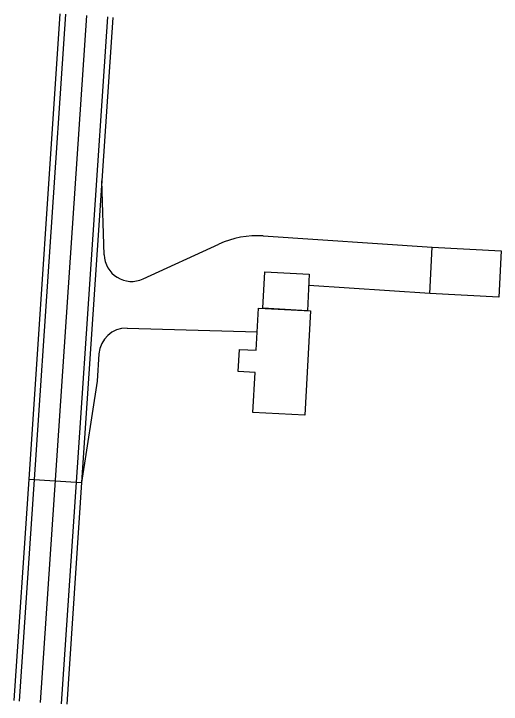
# Model space of a CAD drawing. Extents: x 1815539 to 1947826, y 273303 to 993194.
# Drawn here: x 1842144.7 to 1842411.3, y 273303.3 to 273680.8 of the extents above; entities that cross this region are included whole.
import ezdxf

# ---------------------------------------------------------------- set-up
doc = ezdxf.new("R2010")
doc.units = 0
for name, color, linetype in [('BD_X_Building', 7, 'Continuous'), ('GE_P_Alignment', 7, 'Continuous'), ('PM_P_Edge_Line', 7, 'Continuous'), ('PM_X_Edge_Line', 7, 'Continuous'), ('PV_P_EOP', 7, 'Continuous'), ('PV_X_Driveway', 7, 'Continuous'), ('PV_X_EOP', 7, 'Continuous')]:
    doc.layers.add(name, color=color, linetype=linetype)

msp = doc.modelspace()

# ---------------------------------------------------------------- linework, layer by layer
at = {"layer": 'BD_X_Building'}
for points in [[(1842373.61, 273553.24), (1842411.34, 273551.24), (1842409.99, 273525.81), (1842372.26, 273527.82)], [(1842282.07, 273539.64), (1842306.36, 273538.35), (1842305.31, 273518.45), (1842281.01, 273519.74)]]:
    msp.add_lwpolyline(points, close=True, dxfattribs=at)
for points in [[(1842277.3, 273496.83), (1842278.53, 273519.88), (1842306.98, 273518.36), (1842303.95, 273461.31), (1842275.49, 273462.82), (1842276.66, 273484.74)], [(1842276.66, 273484.74), (1842267.52, 273485.22), (1842268.16, 273497.32), (1842277.3, 273496.83)]]:
    msp.add_lwpolyline(points, dxfattribs=at)
at = {"layer": 'GE_P_Alignment'}
msp.add_line((1842184.38, 273679.79), (1842159.14, 273304.28), dxfattribs=at)
at = {"layer": 'PM_P_Edge_Line'}
for p, q in [((1842172.91, 273680.56), (1842155.81, 273426.2)), ((1842195.86, 273679.02), (1842178.76, 273424.65))]:
    msp.add_line(p, q, dxfattribs=at)
at = {"layer": 'PM_X_Edge_Line'}
for p, q in [((1842155.81, 273426.2), (1842147.67, 273305.05)), ((1842178.76, 273424.65), (1842170.62, 273303.51))]:
    msp.add_line(p, q, dxfattribs=at)
at = {"layer": 'PV_P_EOP'}
for p, q in [((1842169.91, 273680.76), (1842152.82, 273426.4)), ((1842198.85, 273678.82), (1842181.75, 273424.45)), ((1842152.82, 273426.4), (1842181.75, 273424.45))]:
    msp.add_line(p, q, dxfattribs=at)
at = {"layer": 'PV_X_Driveway'}
for p, q in [((1842194.17, 273548.96), (1842192.84, 273589.44)), ((1842281.03, 273559.31), (1842373.61, 273553.24)), ((1842215.42, 273535.81), (1842256.9, 273554.86)), ((1842306.05, 273532.39), (1842372.27, 273528.06)), ((1842206.65, 273508.86), (1842277.84, 273506.97))]:
    msp.add_line(p, q, dxfattribs=at)
msp.add_lwpolyline([(1842191.28, 273494.81), (1842190.35, 273479.95), (1842181.75, 273424.45)], dxfattribs=at)
for centre, radius, start, end in [((1842277.76, 273509.42), 50, 86.252, 114.6553), ((1842209.16, 273549.45), 15, 181.8734, 294.6553), ((1842206.25, 273493.87), 15, 88.4738, 176.3891)]:
    msp.add_arc(centre, radius, start, end, dxfattribs=at)
at = {"layer": 'PV_X_EOP'}
for p, q in [((1842152.82, 273426.4), (1842144.68, 273305.25)), ((1842181.75, 273424.45), (1842173.61, 273303.31))]:
    msp.add_line(p, q, dxfattribs=at)

doc.saveas('drawing.dxf')
